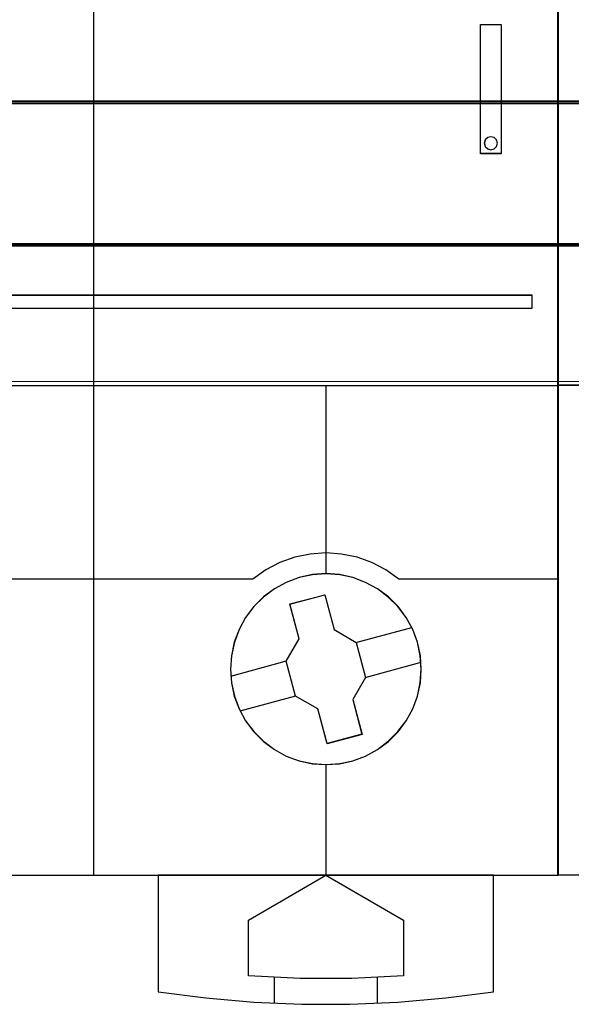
# Model space of a CAD drawing. Header units: millimetres. Extents: x -1290 to 1795, y -4192 to -1311.
# Tile 420 of 656: x 1464.57 to 1468.85, y -3664.22 to -3656.59. Entities that reach past the tile are written whole.
import ezdxf

# ---------------------------------------------------------------- set-up
doc = ezdxf.new("R2010")
doc.units = ezdxf.units.MM
doc.layers.add('30', color=7, linetype='Continuous')
doc.layers.add('45', color=7, linetype='Continuous')
doc.layers.add('Aparatura', color=7, linetype='Continuous', lineweight=13)

# ---------------------------------------------------------------- blocks, each defined once
blk = doc.blocks.new('*U194')
at = {"layer": '45', "color": 7}
for points in [[(495.465749, -83.666358), (513.463254, -83.666358), (513.463254, -83.666358), (531.454915, -83.666358), (531.454915, -83.666358), (531.454915, -166.644258), (531.454915, -166.644258), (513.463254, -166.644258), (513.463254, -166.644258), (495.465749, -166.644258), (495.465749, -166.644258), (477.474087, -166.644258), (477.474087, -166.644258), (477.474087, -83.666358), (477.474087, -83.666358), (495.465749, -83.666358), (495.465749, -83.666358)], [(528.446629, -133.650946), (529.25242, -133.650946), (529.25242, -133.650946), (529.25242, -138.661793), (529.25242, -138.661793), (528.446629, -138.661793), (528.446629, -138.661793), (528.446629, -133.650946), (528.446629, -133.650946)], [(528.450211, -133.656332), (529.247048, -133.656332), (529.247048, -138.656407), (528.450211, -138.656407), (528.450211, -133.656332)], [(490.372114, -144.152001), (490.372114, -144.649315), (530.444991, -144.649315), (530.444991, -144.152001), (490.372114, -144.152001)], [(526.14923, -158.643241), (526.114128, -158.122608), (526.00297, -157.601975), (525.821608, -157.104741), (525.564191, -156.636757), (525.24827, -156.215571), (524.873845, -155.847033), (524.452617, -155.531143), (523.990437, -155.279602), (523.499004, -155.092408), (522.98417, -154.981261), (522.451784, -154.940313), (521.925249, -154.981261), (521.410415, -155.092408), (520.913132, -155.279602), (520.450951, -155.531143), (520.023873, -155.847033), (519.649448, -156.215571), (519.333527, -156.636757), (519.087811, -157.104741), (518.894748, -157.601975), (518.789441, -158.122608), (518.748488, -158.643241), (518.789441, -159.175573), (518.894748, -159.690356), (519.087811, -160.18174), (519.333527, -160.649724), (519.649448, -161.07091), (520.023873, -161.445298), (520.450951, -161.761188), (520.913132, -162.018579), (521.410415, -162.199923), (521.925249, -162.31107), (522.451784, -162.346168), (522.98417, -162.31107), (523.499004, -162.199923), (523.990437, -162.018579), (524.452617, -161.761188), (524.873845, -161.445298), (525.24827, -161.07091), (525.564191, -160.649724), (525.821608, -160.18174), (526.00297, -159.690356), (526.114128, -159.175573), (526.14923, -158.643241)], [(526.145649, -158.643241), (526.110589, -158.123365), (525.999566, -157.603489), (525.818423, -157.106979), (525.561318, -156.639675), (525.245779, -156.219102), (524.871807, -155.8511), (524.451088, -155.53567), (523.989467, -155.284494), (523.498629, -155.097573), (522.984417, -154.986588), (522.452676, -154.945699), (521.926778, -154.986588), (521.412567, -155.097573), (520.915885, -155.284494), (520.454264, -155.53567), (520.027702, -155.8511), (519.65373, -156.219102), (519.338191, -156.639675), (519.092772, -157.106979), (518.899943, -157.603489), (518.794763, -158.123365), (518.75386, -158.643241), (518.794763, -159.174799), (518.899943, -159.688833), (519.092772, -160.179502), (519.338191, -160.646806), (519.65373, -161.067379), (520.027702, -161.441222), (520.454264, -161.756652), (520.915885, -162.01367), (521.412567, -162.19475), (521.926778, -162.305734), (522.452676, -162.340782), (522.984417, -162.305734), (523.498629, -162.19475), (523.989467, -162.01367), (524.451088, -161.756652), (524.871807, -161.441222), (525.245779, -161.067379), (525.561318, -160.646806), (525.818423, -160.179502), (525.999566, -159.688833), (526.110589, -159.174799), (526.145649, -158.643241)], [(521.050513, -156.115953), (522.404886, -155.758996), (522.404886, -155.758996), (522.768397, -157.110749), (522.768397, -157.110749), (523.624408, -157.608147), (523.624408, -157.608147), (523.98792, -158.965751), (523.98792, -158.965751), (523.49542, -159.820106), (523.49542, -159.820106), (523.853069, -161.171858), (523.853069, -161.171858), (522.504558, -161.534666), (522.504558, -161.534666), (522.141047, -160.182914), (522.141047, -160.182914), (521.27331, -159.691367), (521.27331, -159.691367), (520.909798, -158.333763), (520.909798, -158.333763), (521.414024, -157.473557), (521.414024, -157.473557), (521.050513, -156.115953), (521.050513, -156.115953)], [(521.055475, -156.118989), (522.405909, -155.762587), (522.768363, -157.112239), (523.621884, -157.608864), (523.984338, -158.964358), (523.493272, -159.817384), (523.84988, -161.167036), (522.505292, -161.52928), (522.142838, -160.179628), (521.277625, -159.688846), (520.91517, -158.333352), (521.417929, -157.474483), (521.055475, -156.118989)], [(515.949708, -166.633485), (515.949708, -171.153036), (515.949708, -171.153036), (517.797352, -171.393064), (519.656691, -171.556985), (521.521876, -171.638946), (523.381214, -171.638946), (525.2464, -171.556985), (527.099891, -171.393064), (528.953382, -171.153036), (528.953382, -171.153036), (528.953382, -166.633485), (515.949708, -166.633485)], [(519.443259, -168.372897), (522.451786, -166.633485), (522.451786, -166.633485), (525.454459, -168.372897), (525.454459, -168.372897), (525.454459, -170.53984), (525.454459, -170.53984), (523.452677, -170.633545), (521.450895, -170.633545), (519.443259, -170.53984), (519.443259, -170.53984), (519.443259, -168.372897), (519.443259, -168.372897)]]:
    blk.add_lwpolyline(points, close=True, dxfattribs=at)
at = {"layer": '45', "color": 59}
blk.add_lwpolyline([(495.46754, -83.671744), (513.461463, -83.671744), (531.449544, -83.671744), (531.449544, -166.640667), (513.461463, -166.640667), (495.46754, -166.640667), (477.479459, -166.640667), (477.479459, -83.671744), (495.46754, -83.671744)], close=True, dxfattribs=at)
at = {"layer": '45', "color": 7}
for points in [[(513.455337, -166.644258), (513.455337, -116.952313)], [(495.461131, -147.645769), (513.466081, -147.645769)], [(513.455337, -147.645769), (531.454915, -147.645769)], [(522.446173, -147.645769), (522.446173, -154.951085)], [(523.615465, -157.615398), (525.782147, -157.024724)], [(518.761023, -158.917033), (520.920542, -158.328155)], [(523.977176, -158.969098), (526.143858, -158.38022)], [(519.122733, -160.267143), (521.284044, -159.683651)], [(522.446173, -162.335396), (522.446173, -166.644258)], [(520.447812, -170.594047), (520.447812, -171.603039)], [(524.444535, -170.594047), (524.444535, -171.603039)]]:
    blk.add_lwpolyline(points, dxfattribs=at)
at = {"layer": '45', "color": 255}
for points in [[(529.105587, -138.253064), (529.069733, -138.122024), (528.974121, -138.026722), (528.842654, -138.002896), (528.723139, -138.026722), (528.627526, -138.122024), (528.591672, -138.253064), (528.627526, -138.384104), (528.723139, -138.473449), (528.842654, -138.509188), (528.974121, -138.473449), (529.069733, -138.384104), (529.105587, -138.253064)], [(529.102006, -138.253106), (529.066776, -138.123925), (528.97283, -138.029975), (528.843653, -138.006487), (528.72622, -138.029975), (528.632274, -138.123925), (528.597044, -138.253106), (528.632274, -138.382287), (528.72622, -138.470366), (528.843653, -138.505597), (528.97283, -138.470366), (529.066776, -138.382287), (529.102006, -138.253106)]]:
    blk.add_lwpolyline(points, close=True, dxfattribs=at)
at = {"layer": '45', "color": 1}
blk.add_lwpolyline([(490.368532, -144.146615), (490.368532, -144.654701), (490.368532, -144.654701), (530.450363, -144.654701), (530.450363, -144.654701), (530.450363, -144.146615), (530.450363, -144.146615), (490.368532, -144.146615), (490.368532, -144.146615)], close=True, dxfattribs=at)
at = {"layer": '45', "color": 251}
for points in [[(525.284348, -155.155756), (524.780999, -154.795369), (524.236679, -154.511786), (523.657242, -154.305006), (523.060246, -154.186846), (522.451545, -154.139583), (521.836991, -154.186846), (521.245848, -154.305006), (520.666411, -154.511786), (520.122092, -154.795369), (519.618742, -155.155756)], [(507.28656, -155.144984), (513.466081, -155.144984)], [(513.455337, -155.144984), (519.629486, -155.144984)], [(525.273604, -155.144984), (531.454915, -155.144984)]]:
    blk.add_lwpolyline(points, dxfattribs=at)
blk = doc.blocks.new('*U196')
at = {"layer": '45', "color": 7}
for points in [[(531.444172, -83.671744), (549.44375, -83.671744), (549.44375, -83.671744), (549.44375, -166.633485), (549.44375, -166.633485), (531.444172, -166.633485), (531.444172, -166.633485), (531.444172, -83.671744), (531.444172, -83.671744)], [(531.447753, -83.67713), (549.440168, -83.67713), (549.440168, -166.628099), (531.447753, -166.628099), (531.447753, -83.67713)], [(531.444172, -147.633202), (549.44375, -147.633202), (531.444172, -147.633202)]]:
    blk.add_lwpolyline(points, close=True, dxfattribs=at)
blk = doc.blocks.new('*U203')
at = {"layer": '30', "color": 7}
for points in [[(764.797637, -262.566695), (117.203183, -262.566695), (117.203183, -264.08627), (117.203183, -285.154976), (117.203183, -286.633482), (764.797637, -286.633482), (764.797637, -285.154976), (764.797637, -264.08627), (764.797637, -262.566695)], [(117.203183, -286.545509), (764.797637, -286.545509), (117.203183, -286.545509)], [(764.797637, -286.545509), (117.203183, -286.545509), (117.203183, -288.04212), (117.203183, -289.621877), (117.203183, -292.157801), (764.797637, -292.157801), (764.797637, -289.621877), (764.797637, -288.04212), (764.797637, -286.545509)], [(764.754661, -286.588598), (117.246158, -286.588598), (117.246158, -288.062228), (117.246158, -289.617727), (117.246158, -292.114713), (764.754661, -292.114713), (764.754661, -289.617727), (764.754661, -288.062228), (764.754661, -286.588598)], [(117.203183, -292.069829), (764.797637, -292.069829), (117.203183, -292.069829)]]:
    blk.add_lwpolyline(points, close=True, dxfattribs=at)

msp = doc.modelspace()

# ---------------------------------------------------------------- linework, layer by layer
at = {"layer": 'Aparatura', "color": 7, "lineweight": 13}
msp.add_lwpolyline([(1542.0388, -3659.3921), (1412.53, -3659.3921), (1412.53, -3650.4182), (1542.0388, -3650.4182), (1542.0388, -3659.3921)], close=True, dxfattribs=at)
msp.add_lwpolyline([(1412.53, -3659.3917), (1542.0388, -3659.3917)], dxfattribs=at)

# ---------------------------------------------------------------- block references
at = {"layer": 'Aparatura', "color": 7, "lineweight": 13, "xscale": 0.2, "yscale": 0.2, "zscale": 0.2}
for name, p in [('*U194', (1362.4536, -3629.8945)), ('*U196', (1362.4536, -3629.8945)), ('*U203', (1388.9844, -3599.9102))]:
    msp.add_blockref(name, p, dxfattribs=at)

doc.saveas('drawing.dxf')
